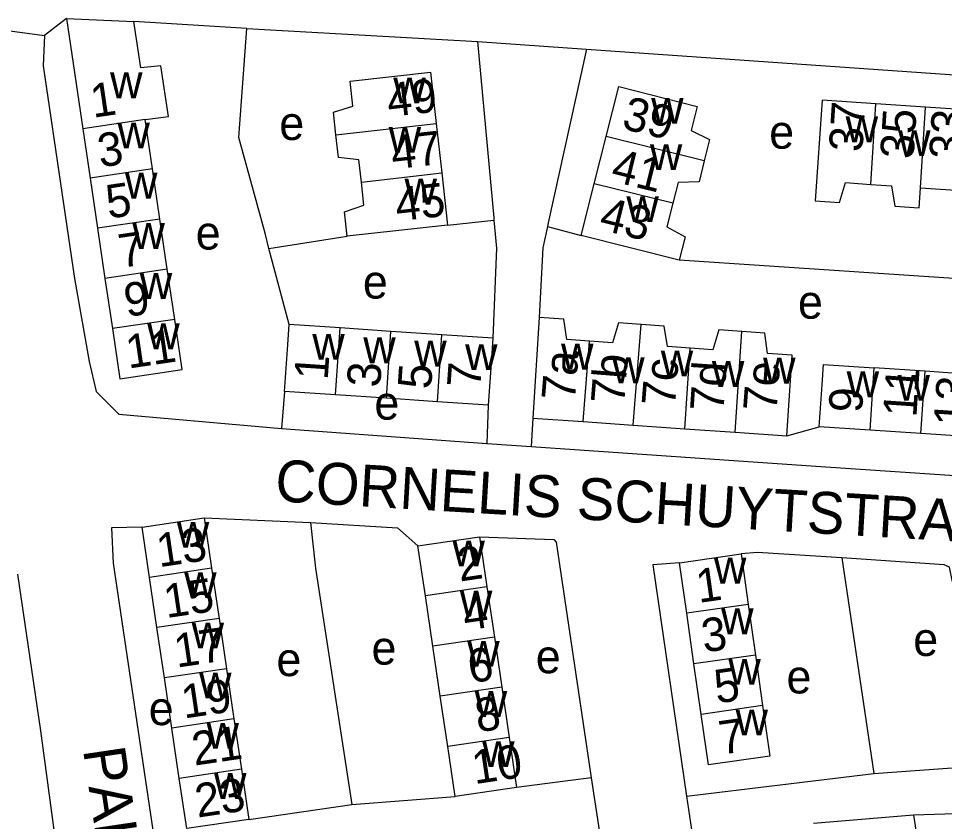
# Model space of a CAD drawing. Extents: x 159045 to 160918, y 380454 to 382516.
# Drawn here: x 159304.8 to 159415.3, y 381087.8 to 381183.6 of the extents above; entities that cross this region are included whole.
import ezdxf

# ---------------------------------------------------------------- set-up
doc = ezdxf.new("R2010")
doc.units = 0
for name, color, linetype in [('BLT_Basislijn', 7, 'Continuous'), ('BLT_Bebouwing', 7, 'Continuous'), ('BLT_Centroide', 7, 'Continuous'), ('BLT_Huisnummer', 7, 'Continuous'), ('BLT_Huisnummer_ tussenligend', 7, 'Continuous'), ('BLT_Onderverdeling_panden', 7, 'Continuous'), ('BLT_Straatnaam', 7, 'Continuous'), ('BLT_Vlakafsluiter', 7, 'Continuous')]:
    doc.layers.add(name, color=color, linetype=linetype)

msp = doc.modelspace()

# ---------------------------------------------------------------- linework, layer by layer
at = {"layer": 'BLT_Basislijn'}
for p, q in [((159310.54, 381183.57), (159307.93, 381181.55)), ((159332.05, 381182.37), (159318.59, 381183.23)), ((159332.05, 381182.37), (159359.55, 381180.81)), ((159359.55, 381180.81), (159361.49, 381159.79)), ((159359.55, 381180.81), (159372.56, 381179.9)), ((159372.56, 381179.9), (159368, 381159.2)), ((159355.98, 381158.93), (159361.52, 381159.51)), ((159361.49, 381159.79), (159361.52, 381159.51)), ((159368, 381159.2), (159367.9, 381158.76)), ((159367.9, 381158.76), (159371.93, 381157.67)), ((159334.69, 381156.14), (159334.26, 381157.8)), ((159334.69, 381156.14), (159344.03, 381157.59)), ((159337.09, 381147.07), (159334.69, 381156.14)), ((159336.55, 381139.08), (159336.18, 381134.65)), ((159360.85, 381137.43), (159360.67, 381132.88)), ((159366.15, 381135.9), (159365.96, 381132.51)), ((159336.18, 381134.65), (159360.67, 381132.88)), ((159396.44, 381133.78), (159400.32, 381134.87)), ((159360.67, 381132.88), (159365.96, 381132.51)), ((159326.95, 381123.98), (159339.64, 381123.43)), ((159403, 381119.22), (159406.83, 381093.49)), ((159406.83, 381093.49), (159435.36, 381095.58)), ((159384.48, 381090.8), (159406.83, 381093.49)), ((159373.12, 381092.98), (159364.23, 381091.83)), ((159373.12, 381092.98), (159374.17, 381086.22)), ((159344.57, 381089.8), (159356.9, 381090.74)), ((159332.28, 381088.02), (159344.57, 381089.8)), ((159424.11, 381088.94), (159411.57, 381088.52)), ((159411.57, 381088.52), (159399.65, 381087.53)), ((159411.57, 381088.52), (159427.34, 380984.74))]:
    msp.add_line(p, q, dxfattribs=at)
for points in [[(159334.26, 381157.8), (159331.11, 381169.37), (159332.05, 381182.37)], [(159307.93, 381181.55), (159307.75, 381177.94), (159311.51, 381152.55), (159313.24, 381142.67), (159314.07, 381139.08), (159316.78, 381136.38), (159336.18, 381134.65)], [(159372.56, 381179.9), (159492.32, 381171.55), (159501.91, 381106.29)], [(159361.52, 381159.51), (159361.82, 381156.18), (159361.39, 381145.42)], [(159367.9, 381158.76), (159367.34, 381156.22), (159366.93, 381147.9)], [(159425.46, 381145.86), (159425.92, 381151.93), (159383.62, 381154.73)], [(159365.96, 381132.51), (159399.9, 381130.18), (159424.74, 381128.49)], [(159339.64, 381123.43), (159340.23, 381118), (159344.57, 381089.8)], [(159339.64, 381123.43), (159350.01, 381122.8), (159352.46, 381120.66)], [(159319.55, 381122.88), (159315.9, 381122.79), (159316.12, 381118.58), (159320.84, 381086.74), (159320.89, 381086.43)], [(159359.8, 381121.74), (159368.65, 381121.41), (159368.96, 381121.1), (159373.04, 381093.52), (159373.12, 381092.98)], [(159403, 381119.22), (159392.95, 381119.86), (159390.99, 381119.7)], [(159383.66, 381118.65), (159380.47, 381118.4), (159384.48, 381090.8)], [(159416.22, 381116.38), (159415.86, 381118.12), (159415.22, 381118.39), (159403, 381119.22)], [(159307.84, 381066.61), (159310.57, 381067.63), (159311.46, 381069.05), (159307.49, 381098.58), (159304.75, 381117.28)], [(159384.48, 381090.8), (159385.19, 381086.02), (159385.27, 381085.52)]]:
    msp.add_lwpolyline(points, dxfattribs=at)
at = {"layer": 'BLT_Bebouwing'}
for p, q in [((159310.54, 381183.57), (159312.48, 381170.42)), ((159310.54, 381183.57), (159318.59, 381183.23)), ((159353.97, 381177.17), (159354.65, 381171.04)), ((159374.91, 381169.48), (159376.41, 381175.45)), ((159413, 381173), (159407.08, 381173.4)), ((159418.74, 381172.61), (159413, 381173)), ((159320.79, 381165.64), (159319.92, 381171.52)), ((159354.65, 381171.04), (159355.29, 381165.15)), ((159312.48, 381170.42), (159313.35, 381164.54)), ((159373.49, 381163.85), (159374.91, 381169.48)), ((159321.68, 381159.65), (159320.79, 381165.64)), ((159355.29, 381165.15), (159355.98, 381158.93)), ((159313.35, 381164.54), (159314.24, 381158.55)), ((159371.93, 381157.67), (159373.49, 381163.85)), ((159412.39, 381163.37), (159418.13, 381162.99)), ((159322.56, 381153.66), (159321.68, 381159.65)), ((159314.24, 381158.55), (159315.12, 381152.56)), ((159355.98, 381158.93), (159344.03, 381157.59)), ((159383.62, 381154.73), (159371.93, 381157.67)), ((159323.45, 381147.67), (159322.56, 381153.66)), ((159315.12, 381152.56), (159316.01, 381146.57)), ((159366.93, 381147.9), (159366.15, 381135.9)), ((159343.17, 381146.66), (159337.09, 381147.07)), ((159349.24, 381146.24), (159343.17, 381146.66)), ((159355.32, 381145.83), (159349.24, 381146.24)), ((159361.39, 381145.42), (159355.32, 381145.83)), ((159412.95, 381141.49), (159406.88, 381141.9)), ((159419.01, 381141.07), (159412.95, 381141.49)), ((159342.63, 381138.67), (159336.55, 381139.08)), ((159348.7, 381138.26), (159342.63, 381138.67)), ((159354.78, 381137.84), (159348.7, 381138.26)), ((159360.85, 381137.43), (159354.78, 381137.84)), ((159366.15, 381135.9), (159372.15, 381135.48)), ((159372.15, 381135.48), (159378.14, 381135.06)), ((159378.14, 381135.06), (159384.27, 381134.63)), ((159384.27, 381134.63), (159390.28, 381134.21)), ((159390.28, 381134.21), (159396.44, 381133.78)), ((159406.38, 381134.46), (159400.32, 381134.87)), ((159412.44, 381134.05), (159406.38, 381134.46)), ((159418.51, 381133.64), (159412.44, 381134.05)), ((159319.55, 381122.88), (159326.95, 381123.98)), ((159326.95, 381123.98), (159327.84, 381117.99)), ((159320.44, 381116.89), (159319.55, 381122.88)), ((159352.46, 381120.66), (159359.8, 381121.74)), ((159359.8, 381121.74), (159360.68, 381115.76)), ((159353.35, 381114.68), (159352.46, 381120.66)), ((159383.66, 381118.65), (159390.99, 381119.7)), ((159384.52, 381112.62), (159383.66, 381118.65)), ((159390.99, 381119.7), (159391.85, 381113.67)), ((159327.84, 381117.99), (159328.73, 381111.99)), ((159321.33, 381110.9), (159320.44, 381116.89)), ((159360.68, 381115.76), (159361.57, 381109.78)), ((159354.24, 381108.69), (159353.35, 381114.68)), ((159391.85, 381113.67), (159392.71, 381107.63)), ((159328.73, 381111.99), (159329.62, 381106)), ((159385.38, 381106.59), (159384.52, 381112.62)), ((159322.22, 381104.9), (159321.33, 381110.9)), ((159361.57, 381109.78), (159362.46, 381103.8)), ((159355.12, 381102.71), (159354.24, 381108.69)), ((159392.71, 381107.63), (159393.57, 381101.6)), ((159386.24, 381100.55), (159385.38, 381106.59)), ((159329.62, 381106), (159330.51, 381100.01)), ((159323.11, 381098.91), (159322.22, 381104.9)), ((159362.46, 381103.8), (159363.35, 381097.81)), ((159356.01, 381096.72), (159355.12, 381102.71)), ((159330.51, 381100.01), (159331.4, 381094.01)), ((159323.99, 381092.92), (159323.11, 381098.91)), ((159363.35, 381097.81), (159364.23, 381091.83)), ((159356.9, 381090.74), (159356.01, 381096.72)), ((159331.4, 381094.01), (159332.28, 381088.02)), ((159324.88, 381086.92), (159323.99, 381092.92)), ((159364.23, 381091.83), (159356.9, 381090.74)), ((159332.28, 381088.02), (159324.88, 381086.92))]:
    msp.add_line(p, q, dxfattribs=at)
for points in [[(159319.92, 381171.52), (159322.69, 381171.88), (159321.79, 381177.93), (159319.41, 381177.67), (159318.59, 381183.23)], [(159342.67, 381169.68), (159342.37, 381172.38), (159344.7, 381173.13), (159344.37, 381176.08), (159353.97, 381177.17)], [(159376.41, 381175.45), (159385.76, 381173.07), (159385.05, 381170.21), (159387.25, 381169.15), (159386.61, 381166.6)], [(159407.08, 381173.4), (159400.67, 381173.83), (159399.85, 381161.81), (159402.74, 381161.62), (159403.46, 381163.99), (159406.47, 381163.78)], [(159345.71, 381164.06), (159345.42, 381166.7), (159342.97, 381166.99), (159342.67, 381169.68)], [(159386.61, 381166.6), (159385.98, 381164.1), (159383.48, 381164), (159382.86, 381161.54)], [(159344.03, 381157.59), (159343.7, 381160.49), (159346.02, 381161.29), (159345.71, 381164.06)], [(159406.47, 381163.78), (159408.93, 381163.61), (159409.33, 381161.17), (159412.23, 381160.97), (159412.39, 381163.37)], [(159382.86, 381161.54), (159382.15, 381158.71), (159384.33, 381157.53), (159383.62, 381154.73)], [(159316.01, 381146.57), (159316.89, 381140.58), (159324.33, 381141.68), (159323.45, 381147.67)], [(159372.91, 381145.08), (159370.2, 381145.26), (159369.84, 381147.7), (159366.93, 381147.9)], [(159336.55, 381139.08), (159336.89, 381144.07), (159337.09, 381147.07)], [(159379.09, 381147.06), (159376.38, 381147.25), (159375.65, 381144.89), (159372.91, 381145.08)], [(159384.94, 381144.25), (159382.21, 381144.44), (159381.83, 381146.87), (159379.09, 381147.06)], [(159391.09, 381146.23), (159388.35, 381146.42), (159387.63, 381144.06), (159384.94, 381144.25)], [(159396.44, 381133.78), (159397.1, 381143.41), (159394.14, 381143.61), (159393.81, 381146.05), (159391.09, 381146.23)], [(159361.39, 381145.42), (159361.19, 381142.42), (159360.85, 381137.43)], [(159400.32, 381134.87), (159400.65, 381139.86), (159400.82, 381142.31), (159406.88, 381141.9)], [(159393.57, 381101.6), (159394.43, 381095.56), (159387.1, 381094.52), (159386.24, 381100.55)]]:
    msp.add_lwpolyline(points, dxfattribs=at)
at = {"layer": 'BLT_Onderverdeling_panden'}
for p, q in [((159406.47, 381163.78), (159407.08, 381173.4)), ((159412.39, 381163.37), (159413, 381173)), ((159319.92, 381171.52), (159312.48, 381170.42)), ((159342.67, 381169.68), (159354.65, 381171.04)), ((159386.61, 381166.6), (159374.91, 381169.48)), ((159320.79, 381165.64), (159313.35, 381164.54)), ((159345.71, 381164.06), (159355.29, 381165.15)), ((159382.86, 381161.54), (159373.49, 381163.85)), ((159321.68, 381159.65), (159314.24, 381158.55)), ((159322.56, 381153.66), (159315.12, 381152.56)), ((159323.45, 381147.67), (159316.01, 381146.57)), ((159342.63, 381138.67), (159343.17, 381146.66)), ((159348.7, 381138.26), (159349.24, 381146.24)), ((159378.14, 381135.06), (159379.09, 381147.06)), ((159390.28, 381134.21), (159391.09, 381146.23)), ((159354.78, 381137.84), (159355.32, 381145.83)), ((159372.15, 381135.48), (159372.91, 381145.08)), ((159384.27, 381134.63), (159384.94, 381144.25)), ((159406.38, 381134.46), (159406.88, 381141.9)), ((159412.44, 381134.05), (159412.95, 381141.49)), ((159327.84, 381117.99), (159320.44, 381116.89)), ((159360.68, 381115.76), (159353.35, 381114.68)), ((159391.85, 381113.67), (159384.52, 381112.62)), ((159328.73, 381111.99), (159321.33, 381110.9)), ((159361.57, 381109.78), (159354.24, 381108.69)), ((159392.71, 381107.63), (159385.38, 381106.59)), ((159329.62, 381106), (159322.22, 381104.9)), ((159362.46, 381103.8), (159355.12, 381102.71)), ((159393.57, 381101.6), (159386.24, 381100.55)), ((159330.51, 381100.01), (159323.11, 381098.91)), ((159363.35, 381097.81), (159356.01, 381096.72)), ((159331.4, 381094.01), (159323.99, 381092.92))]:
    msp.add_line(p, q, dxfattribs=at)
at = {"layer": 'BLT_Vlakafsluiter'}
msp.add_line((159295.11, 381183.27), (159307.93, 381181.55), dxfattribs=at)

# ---------------------------------------------------------------- texts
at = {"layer": 'BLT_Centroide'}
for s, p in [('w', (159315.74, 381174.06)), ('w', (159349.52, 381173.44)), ('w', (159380.27, 381171.03)), ('e', (159335.92, 381169.08)), ('w', (159403.47, 381168.81)), ('w', (159316.62, 381168.09)), ('w', (159348.97, 381167.56)), ('e', (159394.35, 381168.04)), ('w', (159409.73, 381167.17)), ('w', (159380.12, 381165.5)), ('w', (159317.52, 381162.09)), ('w', (159350.86, 381161.38)), ('w', (159377.32, 381159.28)), ('w', (159318.4, 381156.09)), ('e', (159325.95, 381156.01)), ('w', (159319.28, 381150.12)), ('e', (159345.89, 381150.16)), ('e', (159397.78, 381147.76)), ('w', (159320.17, 381144.12)), ('w', (159339.86, 381142.86)), ('w', (159345.94, 381142.45)), ('w', (159352.02, 381142.05)), ('w', (159358.08, 381141.64)), ('w', (159369.53, 381141.69)), ('w', (159375.62, 381140.06)), ('w', (159381.42, 381140.88)), ('w', (159393.62, 381140.02)), ('w', (159387.52, 381139.62)), ('w', (159403.59, 381138.39)), ('w', (159409.66, 381137.98)), ('e', (159347.26, 381135.72)), ('w', (159323.7, 381120.44)), ('w', (159356.58, 381118.22)), ('w', (159387.76, 381116.16)), ('w', (159324.58, 381114.44)), ('w', (159357.46, 381112.22)), ('w', (159388.62, 381110.12)), ('w', (159325.47, 381108.44)), ('e', (159411.53, 381107.52)), ('e', (159346.92, 381106.49)), ('w', (159358.34, 381106.25)), ('e', (159335.58, 381105.12)), ('e', (159366.51, 381105.46)), ('w', (159389.48, 381104.09)), ('w', (159326.36, 381102.47)), ('e', (159396.41, 381103.05)), ('w', (159359.23, 381100.25)), ('e', (159320.35, 381099.27)), ('w', (159390.34, 381098.06)), ('w', (159327.25, 381096.47)), ('w', (159360.12, 381094.28)), ('w', (159328.14, 381090.47))]:
    msp.add_text(s, height=4, dxfattribs=at).set_placement(p)
at = {"layer": 'BLT_Huisnummer'}
for s, rotation, p in [('49', 6.4822, (159348.98, 381171.81)), ('1', 8.4189, (159313.71, 381171.72)), ('39', 346.1883, (159376.63, 381170.47)), ('37', 86.371, (159405.45, 381167.58)), ('33', 86.3705, (159417.39, 381166.67)), ('5', 8.4189, (159315.55, 381159.68)), ('45', 6.4815, (159349.97, 381159.37)), ('43', 346.1947, (159373.92, 381158.43)), ('11', 8.4189, (159317.92, 381141.8)), ('1', 86.125, (159341.69, 381140.37)), ('7a', 85.5012, (159371.17, 381137.9)), ('7b', 85.5012, (159377.05, 381137.5)), ('7', 86.1242, (159359.9, 381139.43)), ('7c', 85.5017, (159383.11, 381137.23)), ('7d', 86.1242, (159388.89, 381136.6)), ('7e', 85.728, (159395.22, 381136.61)), ('9', 86.123, (159405.41, 381136.45)), ('13', 8.4323, (159321.59, 381118.1)), ('2', 8.4349, (159357.45, 381116.39)), ('1', 8.106, (159385.93, 381113.84)), ('17', 8.4323, (159323.68, 381106.12)), ('6', 8.4349, (159358.71, 381104.26)), ('7', 8.1071, (159388.64, 381095.74)), ('10', 8.436, (159359.21, 381092.22)), ('23', 8.4399, (159326.17, 381088.23))]:
    msp.add_text(s, height=4, rotation=rotation, dxfattribs=at).set_placement(p)
at = {"layer": 'BLT_Huisnummer_ tussenligend'}
for s, rotation, p in [('35', 86.3705, (159411.56, 381166.74)), ('3', 8.4189, (159314.56, 381165.8)), ('47', 6.4815, (159349.46, 381165.56)), ('41', 346.1883, (159375.32, 381164.22)), ('7', 8.4189, (159317.05, 381153.81)), ('9', 8.4189, (159317.71, 381147.95)), ('3', 86.125, (159347.95, 381139.49)), ('5', 86.125, (159354.02, 381139.28)), ('11', 86.123, (159411.9, 381135.93)), ('13', 86.123, (159417.94, 381134.83)), ('15', 8.4323, (159322.45, 381112.03)), ('4', 8.4349, (159358.09, 381110.53)), ('3', 8.106, (159386.57, 381107.92)), ('5', 8.106, (159388.09, 381101.84)), ('19', 8.4323, (159324.55, 381100.05)), ('8', 8.4349, (159359.58, 381098.4)), ('21', 8.4323, (159325.8, 381094.43))]:
    msp.add_text(s, height=4, rotation=rotation, dxfattribs=at).set_placement(p)
at = {"layer": 'BLT_Straatnaam'}
for s, rotation, p in [('CORNELIS SCHUYTSTRAAT', 356.6109, (159335.34, 381125.99)), ('PALESTRINASTRAAT', 278.4823, (159312.5, 381096.35))]:
    msp.add_text(s, height=4.9999, rotation=rotation, dxfattribs=at).set_placement(p)

doc.saveas('drawing.dxf')
